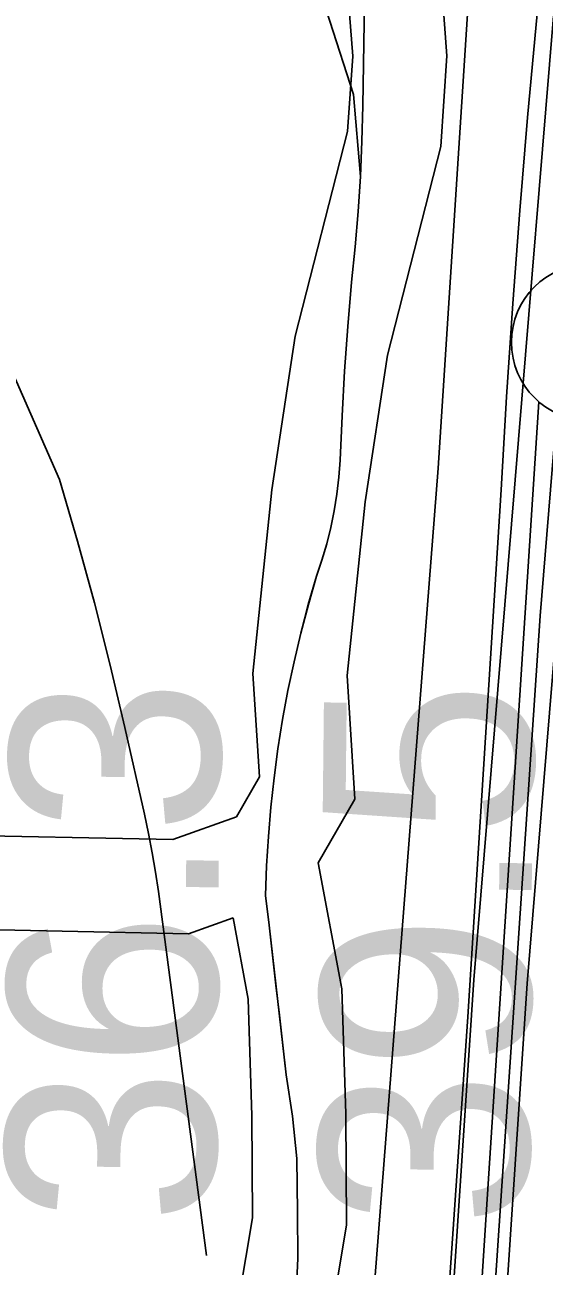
# Model space of a CAD drawing. Extents: x 3313447 to 3351316, y 703786 to 729172.
# Drawn here: x 3325769.5 to 3325935.4, y 711664.9 to 712061.3 of the extents above; entities that cross this region are included whole.
import ezdxf

# ---------------------------------------------------------------- set-up
doc = ezdxf.new("R2010")
doc.units = 0
for name, color, linetype in [('V-RAIL-TRAK', 7, 'Continuous'), ('V-RIVR-RANG', 7, 'Continuous'), ('V-ROAD-CNTR', 7, 'Continuous'), ('V-SITE-VEGE', 7, 'Continuous'), ('V-SURV-LINE', 7, 'Continuous'), ('V-TOPO-MINR', 7, 'Continuous'), ('V-UTIL-LINE', 7, 'Continuous'), ('V-WETL-SWMP', 7, 'Continuous')]:
    doc.layers.add(name, color=color, linetype=linetype)

msp = doc.modelspace()

# ---------------------------------------------------------------- linework, layer by layer
at = {"layer": 'V-RAIL-TRAK'}
for points in [[(3325984.5, 712405.27), (3325984.83, 712391.68), (3325968.42, 712223.01), (3325948.2, 712045.3), (3325934.12, 711872.61), (3325918.05, 711633.47), (3325902.31, 711385.76), (3325887.06, 711134.07), (3325878.44, 710982.91), (3325865.41, 710787.12), (3325863.06, 710744.4)], [(3325850.34, 710809.47), (3325853.82, 710863.18), (3325857.23, 710916.9), (3325860.58, 710970.62), (3325867.27, 711071.57), (3325873.69, 711172.54), (3325879.83, 711273.53), (3325885.97, 711378.68), (3325898.66, 711565.91), (3325911.01, 711744.59), (3325921.63, 711912.81), (3325923.37, 711942.57), (3325925.35, 711972.31), (3325927.58, 712002.04), (3325930.06, 712031.75), (3325932.77, 712061.44), (3325935.72, 712091.1), (3325938.92, 712120.74), (3325942.36, 712150.35), (3325946.05, 712179.94)]]:
    msp.add_lwpolyline(points, dxfattribs=at)
at = {"layer": 'V-ROAD-CNTR'}
for points in [[(3325856.55, 710862.82), (3325880.47, 711266.98), (3325912.95, 711756.4), (3325952.34, 712234.23), (3326053.77, 713180.23), (3326145.75, 714045.88)], [(3326162.65, 714044.09), (3326070.68, 713178.43), (3325969.27, 712232.62), (3325929.91, 711755.14), (3325897.44, 711265.91), (3325873.52, 710861.82)], [(3325882.21, 712139.23), (3325893.49, 712115.56), (3325902.01, 712081.91), (3325904.31, 712051.41), (3325902.35, 712022.46), (3325885.32, 711955.89), (3325878.21, 711909.02), (3325872.41, 711853.53), (3325874.93, 711814.03), (3325863.24, 711793.67)], [(3325858.36, 712119.53), (3325865.14, 712105.33), (3325872.29, 712077.07), (3325874.24, 712051.3), (3325872.6, 712027.23), (3325855.88, 711961.87), (3325848.45, 711912.83), (3325842.31, 711854.14), (3325844.42, 711821.13), (3325837.1, 711808.38), (3325816.84, 711801.14), (3325741.66, 711802.71)], [(3325863.24, 711793.67), (3325870.8, 711753.44), (3325871.98, 711713.56), (3325872.28, 711677.97), (3325865.53, 711637.89), (3325861.21, 711589.24), (3325859.23, 711532.69), (3325860.04, 711479.39), (3325859.87, 711420.56), (3325846.73, 711327.65), (3325843.44, 711246.2), (3325834.66, 711189.96), (3325836.33, 711143), (3325834.95, 711107.28), (3325827.69, 711064.64), (3325834.17, 710954.24), (3325824.79, 710861.52), (3325799.99, 710764.72)], [(3325836.01, 711776.13), (3325821.74, 711771.03), (3325741.03, 711772.71)], [(3325836.01, 711776.13), (3325840.88, 711750.21), (3325841.99, 711712.99), (3325842.26, 711680.36), (3325835.75, 711641.71), (3325831.25, 711591.09), (3325829.23, 711532.99), (3325830.04, 711479.2), (3325829.88, 711422.71), (3325816.81, 711330.36), (3325813.53, 711249.13), (3325804.57, 711191.76), (3325806.31, 711143.04), (3325805.05, 711110.39), (3325797.54, 711066.31), (3325804.08, 710954.87), (3325795.17, 710866.78), (3325770.23, 710769.47)]]:
    msp.add_lwpolyline(points, dxfattribs=at)
at = {"layer": 'V-SITE-VEGE'}
msp.add_lwpolyline([(3325859.39, 712086.05), (3325874.43, 712039.09), (3325876.66, 712012.94), (3325875.95, 712001.67), (3325875.02, 711990.42), (3325873.87, 711979.19), (3325872.63, 711964.98), (3325871.61, 711950.76), (3325870.82, 711936.52), (3325870.25, 711922.28), (3325869.84, 711916.87), (3325869.2, 711911.48), (3325868.34, 711906.13), (3325867.25, 711900.82), (3325865.94, 711895.56), (3325864.41, 711890.35), (3325862.67, 711885.22), (3325860.05, 711876.18), (3325857.66, 711867.08), (3325855.5, 711857.93), (3325853.56, 711848.72), (3325851.85, 711839.46), (3325850.36, 711830.17), (3325849.11, 711820.84), (3325848.09, 711811.49), (3325847.29, 711802.11), (3325846.74, 711792.72), (3325846.41, 711783.31), (3325847.51, 711773.76), (3325852.97, 711726), (3325855, 711712.84), (3325856.38, 711699.3), (3325856.63, 711682.11), (3325856.65, 711667.42), (3325855.92, 711650.84)], dxfattribs=at)
at = {"layer": 'V-SURV-LINE'}
msp.add_lwpolyline([(3325850.51, 710657.81), (3325933.64, 711940.98)], dxfattribs=at)
msp.add_circle((3325949.9, 711959.95), 25, dxfattribs=at)
at = {"layer": 'V-TOPO-MINR'}
msp.add_lwpolyline([(3325827.54, 711668.32), (3325812.16, 711784.58), (3325811.25, 711790.77), (3325810.24, 711796.95), (3325809.06, 711803.09), (3325807.76, 711809.21), (3325801.5, 711836.96), (3325796.78, 711856.88), (3325791.78, 711876.73), (3325786.35, 711896.47), (3325780.65, 711916.14), (3325452.66, 712663.56)], dxfattribs=at)
at = {"layer": 'V-UTIL-LINE'}
msp.add_lwpolyline([(3325922.67, 712247.79), (3325901.48, 711919.76), (3325861.11, 711401.33), (3325767.44, 710269.2), (3325786.39, 710069.13), (3325782.11, 709963.23), (3325799.74, 709536.79), (3325806.2, 709195.21), (3325807.39, 709177.95)], dxfattribs=at)
at = {"layer": 'V-WETL-SWMP'}
for points in [[(3325878.25, 712082.04), (3325877.42, 712035.51), (3325877.15, 712024.22), (3325876.66, 712012.94), (3325875.95, 712001.67)], [(3325875.95, 712001.67), (3325875.02, 711990.42), (3325873.87, 711979.19), (3325872.63, 711964.98), (3325871.61, 711950.76), (3325870.82, 711936.52), (3325870.25, 711922.28), (3325869.84, 711916.87), (3325869.2, 711911.48), (3325868.34, 711906.13), (3325867.25, 711900.82), (3325865.94, 711895.56), (3325864.41, 711890.36), (3325862.67, 711885.22), (3325860.06, 711876.18), (3325857.66, 711867.08), (3325855.5, 711857.93), (3325853.56, 711848.72), (3325851.85, 711839.46), (3325850.36, 711830.17), (3325849.11, 711820.84), (3325848.09, 711811.49), (3325847.29, 711802.11), (3325846.73, 711792.72), (3325846.41, 711783.31), (3325847.51, 711773.76), (3325848.61, 711764.2), (3325849.71, 711754.64), (3325850.8, 711745.08), (3325851.88, 711735.53), (3325852.96, 711726), (3325855, 711712.84), (3325856.38, 711699.3), (3325856.63, 711682.11), (3325856.65, 711667.42), (3325855.92, 711650.84)]]:
    msp.add_lwpolyline(points, dxfattribs=at)

# ---------------------------------------------------------------- texts
at = {"layer": 'V-RIVR-RANG'}
for s, p in [('36.3', (3325830.21, 711678.05)), ('39.5', (3325930.21, 711677.2))]:
    msp.add_text(s, height=67, rotation=89.3783, dxfattribs=at).set_placement(p)

doc.saveas('drawing.dxf')
